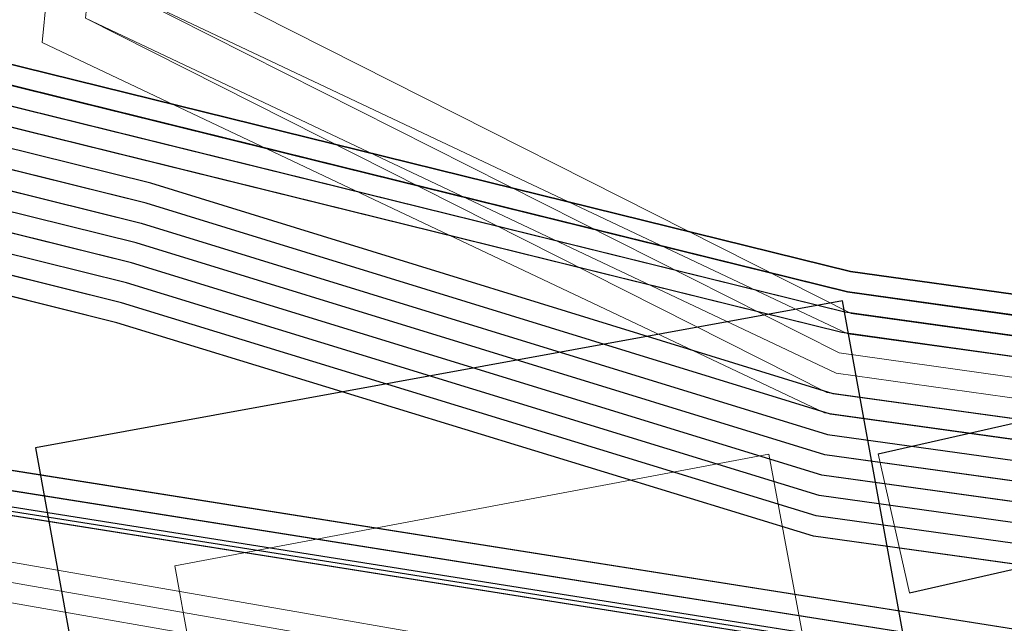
# Model space of a CAD drawing. Header units: metres. Extents: x -502 to 161, y -108 to 174.
# Tile 305 of 656: x -176.82 to -174.4, y -31.31 to -29.83. Entities that reach past the tile are written whole.
import ezdxf

# ---------------------------------------------------------------- set-up
doc = ezdxf.new("R2010")
doc.units = ezdxf.units.M
doc.header["$LTSCALE"] = 0.1
for name, color, linetype in [('BRI31-005.05-5p02-Koordinierung Lageplan 4. BA ZOB West 2022-06-15', 7, 'Continuous'), ('BRI31-005.06-5f07-Koordinierung Lageplan 4. BA ZOB Fernbusbahnh', 7, 'Continuous'), ('BRI32-005.02-5f05-Koordinierung Schemaplan 4 BA ZOB Teilbereich', 7, 'Continuous'), ('BRI32-005.03-5f06-Koordinierung Schemaplan 4 BA ZOB Teilbereich 2 Ost - Bahnhofsallee 2023-01-21', 7, 'Continuous')]:
    doc.layers.add(name, color=color, linetype=linetype)

msp = doc.modelspace()

# ---------------------------------------------------------------- linework, layer by layer
at = {"layer": 'BRI31-005.05-5p02-Koordinierung Lageplan 4. BA ZOB West 2022-06-15', "color": 250, "linetype": 'Continuous', "lineweight": 25, "true_color": 0x333333, "transparency": 33554687}
for p, q in [((-174.7127, -30.8913), (-141.808, -23.422)), ((-174.6352, -31.2326), (-141.7305, -23.7633))]:
    msp.add_line(p, q, dxfattribs=at)
at = {"layer": 'BRI31-005.05-5p02-Koordinierung Lageplan 4. BA ZOB West 2022-06-15', "color": 250, "linetype": 'Continuous', "lineweight": 13, "true_color": 0x333333, "transparency": 33554687}
for p, q in [((-174.9814, -30.8918), (-176.4411, -31.166)), ((-174.8361, -31.665), (-174.9814, -30.8918)), ((-176.4411, -31.166), (-176.3001, -31.94))]:
    msp.add_line(p, q, dxfattribs=at)
at = {"layer": 'BRI31-005.05-5p02-Koordinierung Lageplan 4. BA ZOB West 2022-06-15', "color": 7, "linetype": 'Continuous', "lineweight": 13, "transparency": 33554687}
msp.add_line((-174.6352, -31.2326), (-174.7127, -30.8913), dxfattribs=at)
at = {"layer": 'BRI31-005.05-5p02-Koordinierung Lageplan 4. BA ZOB West 2022-06-15', "color": 190, "linetype": 'Continuous', "lineweight": 35, "true_color": 0x7f00ff, "transparency": 33554687, "flags": 128}
for points in [[(-55.7007, -13.3634), (-59.4327, -13.9934), (-61.4087, -14.3464), (-62.2647, -14.4984), (-62.6667, -14.5974), (-62.8907, -14.7334), (-63.5967, -15.2334), (-64.4177, -15.8004), (-64.8657, -15.8864), (-69.7037, -16.7484), (-75.4637, -17.6884), (-81.7337, -18.6534), (-88.9077, -20.0034), (-93.6827, -20.7334), (-98.9647, -21.6334), (-104.5957, -22.9234), (-121.8907, -26.2934), (-126.8117, -27.2034), (-150.4477, -31.7134), (-157.1307, -33.0134), (-162.7687, -32.1234), (-174.7807, -30.4434), (-178.1477, -29.6134), (-179.1357, -29.4334)], [(-93.6747, -20.7824), (-98.9547, -21.6824), (-104.5847, -22.9724), (-121.8807, -26.3424), (-126.8027, -27.2524), (-150.4387, -31.7624), (-150.7407, -31.8214), (-157.1297, -33.0644), (-162.7757, -32.1724), (-174.7877, -30.4934), (-178.1567, -29.6624), (-179.1357, -29.4844)]]:
    msp.add_lwpolyline(points, dxfattribs=at)
at = {"layer": 'BRI31-005.05-5p02-Koordinierung Lageplan 4. BA ZOB West 2022-06-15', "color": 250, "linetype": 'Continuous', "lineweight": 25, "true_color": 0x333333, "transparency": 33554687, "flags": 128}
for points in [[(-179.1357, -29.7394), (-178.2047, -29.9074), (-176.5237, -30.3244), (-174.8367, -30.8434), (-162.8247, -32.5154), (-157.1227, -33.4214), (-150.6707, -32.1644), (-150.3757, -32.1054), (-126.7397, -27.5954), (-121.8107, -26.6854), (-104.5117, -23.3154), (-93.6067, -21.1744), (-88.8337, -20.4444), (-81.6527, -19.0944), (-75.3827, -18.1294), (-69.6317, -17.1894), (-64.2647, -16.2324), (-63.2977, -15.6984), (-62.6077, -15.0894), (-62.1947, -14.8414), (-59.6597, -14.3864), (-59.3767, -14.3364), (-55.6447, -13.7064)], [(-55.6367, -13.7554), (-59.3687, -14.3854), (-59.6507, -14.4354), (-62.1767, -14.8894), (-62.5777, -15.1304), (-63.2687, -15.7394), (-64.2477, -16.2804), (-69.6237, -17.2384), (-75.3737, -18.1784), (-81.6437, -19.1434), (-88.8257, -20.4934), (-93.5977, -21.2234), (-104.5017, -23.3644), (-121.8007, -26.7344), (-126.7307, -27.6444), (-150.3667, -32.1544), (-150.6607, -32.2134), (-157.1217, -33.4724), (-162.8317, -32.5644), (-174.8437, -30.8934), (-176.5357, -30.3734), (-178.2147, -29.9564), (-179.1357, -29.7904)], [(-55.6287, -13.8044), (-59.3607, -14.4344), (-59.6427, -14.4844), (-62.1587, -14.9374), (-62.5477, -15.1714), (-63.2397, -15.7804), (-64.2307, -16.3284), (-69.6157, -17.2874), (-75.3647, -18.2274), (-81.6347, -19.1924), (-88.8177, -20.5424), (-93.5887, -21.2724), (-104.4917, -23.4134), (-121.7907, -26.7834), (-126.7217, -27.6934), (-150.3577, -32.2034), (-150.6507, -32.2624), (-157.1207, -33.5234), (-162.8387, -32.6134), (-174.8507, -30.9434), (-176.5477, -30.4224), (-178.2247, -30.0054), (-179.1357, -29.8414)], [(-55.6207, -13.8534), (-59.3527, -14.4834), (-59.6277, -14.5324), (-62.1407, -14.9854), (-62.5177, -15.2124), (-63.2107, -15.8214), (-64.2137, -16.3764), (-69.6077, -17.3364), (-75.3557, -18.2764), (-81.6257, -19.2414), (-88.8097, -20.5914), (-93.5797, -21.3214), (-104.4817, -23.4624), (-121.7807, -26.8324), (-126.7127, -27.7424), (-150.3487, -32.2524), (-150.6407, -32.3114), (-157.1197, -33.5744), (-162.8457, -32.6624), (-174.8577, -30.9934), (-176.5597, -30.4714), (-178.2347, -30.0544), (-179.1357, -29.8924)], [(-55.6127, -13.9024), (-59.3447, -14.5324), (-59.6247, -14.5824), (-62.1227, -15.0334), (-62.4877, -15.2534), (-63.1817, -15.8624), (-64.1967, -16.4244), (-69.5997, -17.3854), (-75.3467, -18.3254), (-81.6167, -19.2904), (-88.8017, -20.6404), (-93.5707, -21.3704), (-104.4717, -23.5114), (-121.7707, -26.8814), (-126.7037, -27.7914), (-150.3397, -32.3014), (-150.6307, -32.3604), (-157.1187, -33.6254), (-162.8527, -32.7114), (-174.8647, -31.0434), (-176.5717, -30.5204), (-178.2447, -30.1034), (-179.1357, -29.9434)], [(-55.6047, -13.9514), (-59.3367, -14.5814), (-62.1047, -15.0814), (-62.4577, -15.2944), (-63.1527, -15.9034), (-64.1797, -16.4724), (-69.5917, -17.4344), (-75.3377, -18.3744), (-81.6077, -19.3394), (-88.7937, -20.6894), (-93.5617, -21.4194), (-104.4617, -23.5604), (-121.7607, -26.9304), (-126.6947, -27.8404), (-150.3307, -32.3504), (-150.6207, -32.4094), (-157.1177, -33.6764), (-162.8597, -32.7604), (-174.8717, -31.0934), (-176.5837, -30.5694), (-178.2547, -30.1524), (-179.1357, -29.9944)], [(-56.5667, -14.3244), (-56.9487, -14.6244), (-57.8377, -15.3484), (-58.3257, -15.4954), (-59.9937, -15.7044), (-61.6697, -15.9144), (-63.7887, -16.4534), (-69.5837, -17.4834), (-75.3287, -18.4234), (-81.5687, -19.5644), (-84.6457, -20.1594), (-93.6297, -21.6994), (-104.3877, -23.8594), (-121.7187, -27.1554), (-122.6217, -27.3224), (-126.1537, -27.9814), (-137.6357, -30.1594), (-150.2927, -32.5534), (-151.8867, -32.8594), (-157.0417, -33.8394), (-163.2567, -32.9244), (-174.3647, -31.3244), (-178.3997, -30.6854)], [(-56.5467, -14.3734), (-56.9177, -14.6634), (-57.8137, -15.3934), (-58.3107, -15.5434), (-58.9957, -15.6304), (-59.9877, -15.7544), (-61.6607, -15.9634), (-63.7777, -16.5024), (-69.5757, -17.5324), (-75.3197, -18.4724), (-81.5597, -19.6134), (-84.6367, -20.2084), (-93.6207, -21.7484), (-104.3777, -23.9084), (-121.7097, -27.2044), (-122.6127, -27.3714), (-126.1447, -28.0304), (-137.6267, -30.2084), (-150.2837, -32.6024), (-151.8777, -32.9084), (-157.0407, -33.8904), (-163.2637, -32.9734), (-174.3717, -31.3734), (-178.4067, -30.7344)], [(-62.5057, -14.9114), (-62.7017, -15.0274), (-63.4007, -15.5204), (-64.2987, -16.1364), (-69.6477, -17.0914), (-75.4007, -18.0314), (-81.6707, -18.9964), (-88.8497, -20.3464), (-93.6247, -21.0764), (-104.5317, -23.2174), (-121.8307, -26.5874), (-126.7577, -27.4974), (-150.3937, -32.0074), (-150.6907, -32.0664), (-157.1247, -33.3194), (-162.8107, -32.4174), (-174.8227, -30.7434), (-176.4997, -30.2264), (-178.1847, -29.8094), (-179.1357, -29.6374)], [(-62.4797, -14.9544), (-62.6747, -15.0694), (-63.3727, -15.5614), (-64.2817, -16.1844), (-69.6397, -17.1404), (-75.3917, -18.0804), (-81.6617, -19.0454), (-88.8417, -20.3954), (-93.6157, -21.1254), (-104.5217, -23.2664), (-121.8207, -26.6364), (-126.7487, -27.5464), (-150.3847, -32.0564), (-150.6807, -32.1154), (-157.1237, -33.3704), (-162.8177, -32.4664), (-174.8297, -30.7934), (-176.5117, -30.2754), (-178.1947, -29.8584), (-179.1357, -29.6884)], [(-93.6667, -20.8314), (-98.9447, -21.7314), (-104.5737, -23.0214), (-121.8707, -26.3914), (-126.7937, -27.3014), (-150.4297, -31.8114), (-150.7307, -31.8704), (-157.1287, -33.1154), (-162.7827, -32.2214), (-174.7947, -30.5434), (-178.1657, -29.7114), (-179.1357, -29.5354)], [(-93.6587, -20.8804), (-98.9347, -21.7804), (-104.5627, -23.0704), (-121.8607, -26.4404), (-126.7847, -27.3504), (-150.4207, -31.8604), (-150.7207, -31.9194), (-157.1277, -33.1664), (-162.7897, -32.2704), (-174.8017, -30.5934), (-178.1747, -29.7604), (-179.1357, -29.5864)], [(-176.5316, -32.262), (-174.5478, -31.9011), (-174.7998, -30.5156), (-176.7836, -30.8765), (-176.5316, -32.262)], [(-178.4137, -30.7834), (-174.3787, -31.4224), (-163.2707, -33.0224), (-157.0397, -33.9414), (-154.7687, -33.5094)]]:
    msp.add_lwpolyline(points, dxfattribs=at)
at = {"layer": 'BRI31-005.05-5p02-Koordinierung Lageplan 4. BA ZOB West 2022-06-15', "color": 7, "linetype": 'Continuous', "lineweight": 13, "transparency": 33554687, "flags": 128}
for points in [[(-61.4667, -16.5364), (-61.8967, -16.5874), (-64.8047, -17.0724), (-67.0677, -17.3534), (-81.2107, -19.8354), (-82.4137, -20.0454), (-83.9977, -20.3754), (-88.8717, -21.3944), (-93.5607, -22.0544), (-96.7847, -22.7254), (-98.7487, -23.1054), (-104.2927, -24.2564), (-104.8637, -24.3634), (-122.5617, -27.6464), (-126.0927, -28.3114), (-137.5747, -30.4814), (-151.2867, -33.0514), (-152.1117, -33.2054), (-156.9627, -34.1054), (-163.4867, -33.2114), (-174.4007, -31.5814), (-178.4277, -30.8814)], [(-61.4607, -16.5864), (-61.8897, -16.6374), (-64.7977, -17.1214), (-67.0607, -17.4024), (-81.2017, -19.8844), (-82.4047, -20.0944), (-83.9877, -20.4244), (-88.8627, -21.4434), (-93.5517, -22.1034), (-96.7747, -22.7744), (-98.7387, -23.1544), (-104.2827, -24.3054), (-104.8547, -24.4124), (-122.5527, -27.6954), (-126.0837, -28.3604), (-137.5657, -30.5304), (-151.2777, -33.1004), (-152.1027, -33.2544), (-156.9617, -34.1564), (-163.4937, -33.2604), (-174.4077, -31.6304), (-178.4347, -30.9304)], [(-178.4417, -30.9794), (-174.4147, -31.6794), (-163.5007, -33.3094), (-156.9607, -34.2074), (-152.0937, -33.3034), (-151.2687, -33.1494), (-137.5567, -30.5794), (-126.0747, -28.4094), (-122.5437, -27.7444), (-104.8457, -24.4614), (-104.2727, -24.3544), (-98.7287, -23.2034), (-96.7647, -22.8234), (-93.5427, -22.1524), (-88.8537, -21.4924), (-83.9777, -20.4734), (-82.3957, -20.1434), (-81.1927, -19.9334), (-67.0537, -17.4514), (-64.7907, -17.1704), (-61.8827, -16.6874), (-61.4547, -16.6364)]]:
    msp.add_lwpolyline(points, dxfattribs=at)
at = {"layer": 'BRI31-005.05-5p02-Koordinierung Lageplan 4. BA ZOB West 2022-06-15', "color": 251, "linetype": 'Continuous', "lineweight": 13, "true_color": 0x5b5b5b, "transparency": 33554687, "flags": 128}
for points in [[(-93.6507, -20.9294), (-98.8777, -21.8214), (-104.5517, -23.1194), (-121.8507, -26.4894), (-126.7757, -27.3994), (-150.4117, -31.9094), (-150.7107, -31.9684), (-157.1267, -33.2174), (-162.7967, -32.3194), (-174.8087, -30.6434), (-176.5547, -29.7624), (-176.4667, -28.8414), (-176.3907, -28.5144)], [(-93.6427, -20.9784), (-98.9147, -21.8784), (-104.5407, -23.1684), (-121.8407, -26.5384), (-126.7667, -27.4484), (-150.4027, -31.9584), (-150.7007, -32.0174), (-157.1257, -33.2684), (-162.8037, -32.3684), (-174.8157, -30.6934), (-176.6607, -29.8214), (-176.5657, -28.8254), (-176.4877, -28.4914)]]:
    msp.add_lwpolyline(points, dxfattribs=at)
at = {"layer": 'BRI31-005.05-5p02-Koordinierung Lageplan 4. BA ZOB West 2022-06-15', "color": 116, "linetype": 'Continuous', "lineweight": 13, "true_color": 0x007f3f, "transparency": 33554687, "flags": 128}
for points in [[(-126.7577, -27.4974), (-150.3927, -32.0074), (-150.6917, -32.0664), (-157.1247, -33.3194), (-162.8117, -32.4184), (-174.8387, -30.7404), (-176.6607, -29.8214), (-176.5657, -28.8254), (-176.4877, -28.4914), (-176.2937, -28.5374), (-176.3677, -28.8574), (-176.4487, -29.7034), (-174.7787, -30.5464), (-162.7817, -32.2204), (-157.1287, -33.1154), (-150.7297, -31.8704), (-150.4307, -31.8114), (-126.7937, -27.3014)], [(-126.7487, -27.5464), (-150.3837, -32.0564), (-150.6817, -32.1154), (-157.1237, -33.3704), (-162.8187, -32.4674), (-174.8447, -30.7904), (-176.7667, -29.8814), (-176.6647, -28.8094), (-176.5847, -28.4684), (-176.3907, -28.5144), (-176.4667, -28.8414), (-176.5547, -29.7614), (-174.7867, -30.5964), (-162.7887, -32.2694), (-157.1277, -33.1664), (-150.7197, -31.9194), (-150.4217, -31.8604), (-126.7847, -27.3504)]]:
    msp.add_lwpolyline(points, dxfattribs=at)
at = {"layer": 'BRI31-005.05-5p02-Koordinierung Lageplan 4. BA ZOB West 2022-06-15', "color": 114, "linetype": 'Continuous', "lineweight": 25, "true_color": 0x00994c, "transparency": 33554687, "flags": 128}
msp.add_lwpolyline([(-147.5077, -48.5404), (-149.9317, -47.5274), (-150.3717, -47.1584), (-151.4517, -44.7494), (-152.9727, -41.2184), (-153.1397, -40.7934), (-153.4967, -37.8694), (-154.1307, -34.4404), (-154.2627, -33.7494), (-154.4377, -33.5644), (-154.7687, -33.4994), (-154.8317, -33.5104), (-157.0407, -33.9304), (-163.2697, -33.0124), (-174.3777, -31.4124), (-178.4117, -30.7734)], dxfattribs=at)
at = {"layer": 'BRI31-005.05-5p02-Koordinierung Lageplan 4. BA ZOB West 2022-06-15', "color": 1, "linetype": 'Continuous', "lineweight": 25, "true_color": 0xff0000, "transparency": 33554687, "flags": 128}
msp.add_lwpolyline([(-178.4147, -30.7934), (-174.3807, -31.4324), (-163.2727, -33.0324), (-157.0397, -33.9514), (-154.8247, -33.5304), (-154.7707, -33.5194), (-154.4477, -33.5824), (-154.2807, -33.7594), (-154.1507, -34.4444), (-153.5167, -37.8734), (-153.1597, -40.7974), (-152.9907, -41.2264), (-151.4697, -44.7574), (-150.3877, -47.1704), (-149.9417, -47.5454), (-147.5157, -48.5584), (-147.0537, -48.7424), (-146.8017, -48.9034), (-146.4007, -48.9914), (-146.0877, -48.9824), (-145.5437, -48.6024), (-144.8637, -48.2134), (-142.8837, -47.8324)], dxfattribs=at)
at = {"layer": 'BRI31-005.06-5f07-Koordinierung Lageplan 4. BA ZOB Fernbusbahnh', "color": 190, "linetype": 'Continuous', "lineweight": 30, "true_color": 0x7f00ff, "transparency": 33554687, "flags": 128}
for points in [[(-55.7007, -13.3634), (-59.4327, -13.9934), (-61.4087, -14.3464), (-62.2647, -14.4984), (-62.6667, -14.5974), (-62.8907, -14.7334), (-63.5967, -15.2334), (-64.4177, -15.8004), (-64.8657, -15.8864), (-69.7037, -16.7484), (-75.4637, -17.6884), (-81.7337, -18.6534), (-88.9077, -20.0034), (-93.6827, -20.7334), (-98.9647, -21.6334), (-104.5957, -22.9234), (-121.8907, -26.2934), (-126.8117, -27.2034), (-150.4477, -31.7134), (-157.1307, -33.0134), (-162.7687, -32.1234), (-174.7807, -30.4434), (-178.1477, -29.6134), (-179.1357, -29.4334)], [(-93.6747, -20.7824), (-98.9547, -21.6824), (-104.5847, -22.9724), (-121.8807, -26.3424), (-126.8027, -27.2524), (-150.4387, -31.7624), (-150.7407, -31.8214), (-157.1297, -33.0644), (-162.7757, -32.1724), (-174.7877, -30.4934), (-178.1567, -29.6624), (-179.1357, -29.4844)]]:
    msp.add_lwpolyline(points, dxfattribs=at)
at = {"layer": 'BRI31-005.06-5f07-Koordinierung Lageplan 4. BA ZOB Fernbusbahnh', "color": 250, "linetype": 'Continuous', "lineweight": 20, "true_color": 0x333333, "transparency": 33554687, "flags": 128}
for points in [[(-179.1357, -29.7394), (-178.2047, -29.9074), (-176.5237, -30.3244), (-174.8367, -30.8434), (-162.8247, -32.5154), (-157.1227, -33.4214), (-150.6707, -32.1644), (-150.3757, -32.1054), (-126.7397, -27.5954), (-121.8107, -26.6854), (-104.5117, -23.3154), (-93.6067, -21.1744), (-88.8337, -20.4444), (-81.6527, -19.0944), (-75.3827, -18.1294), (-69.6317, -17.1894), (-64.2647, -16.2324), (-63.2977, -15.6984), (-62.6077, -15.0894), (-62.1947, -14.8414), (-59.6597, -14.3864), (-59.3767, -14.3364), (-55.6447, -13.7064)], [(-55.6367, -13.7554), (-59.3687, -14.3854), (-59.6507, -14.4354), (-62.1767, -14.8894), (-62.5777, -15.1304), (-63.2687, -15.7394), (-64.2477, -16.2804), (-69.6237, -17.2384), (-75.3737, -18.1784), (-81.6437, -19.1434), (-88.8257, -20.4934), (-93.5977, -21.2234), (-104.5017, -23.3644), (-121.8007, -26.7344), (-126.7307, -27.6444), (-150.3667, -32.1544), (-150.6607, -32.2134), (-157.1217, -33.4724), (-162.8317, -32.5644), (-174.8437, -30.8934), (-176.5357, -30.3734), (-178.2147, -29.9564), (-179.1357, -29.7904)], [(-55.6287, -13.8044), (-59.3607, -14.4344), (-59.6427, -14.4844), (-62.1587, -14.9374), (-62.5477, -15.1714), (-63.2397, -15.7804), (-64.2307, -16.3284), (-69.6157, -17.2874), (-75.3647, -18.2274), (-81.6347, -19.1924), (-88.8177, -20.5424), (-93.5887, -21.2724), (-104.4917, -23.4134), (-121.7907, -26.7834), (-126.7217, -27.6934), (-150.3577, -32.2034), (-150.6507, -32.2624), (-157.1207, -33.5234), (-162.8387, -32.6134), (-174.8507, -30.9434), (-176.5477, -30.4224), (-178.2247, -30.0054), (-179.1357, -29.8414)], [(-55.6207, -13.8534), (-59.3527, -14.4834), (-59.6277, -14.5324), (-62.1407, -14.9854), (-62.5177, -15.2124), (-63.2107, -15.8214), (-64.2137, -16.3764), (-69.6077, -17.3364), (-75.3557, -18.2764), (-81.6257, -19.2414), (-88.8097, -20.5914), (-93.5797, -21.3214), (-104.4817, -23.4624), (-121.7807, -26.8324), (-126.7127, -27.7424), (-150.3487, -32.2524), (-150.6407, -32.3114), (-157.1197, -33.5744), (-162.8457, -32.6624), (-174.8577, -30.9934), (-176.5597, -30.4714), (-178.2347, -30.0544), (-179.1357, -29.8924)], [(-55.6127, -13.9024), (-59.3447, -14.5324), (-59.6247, -14.5824), (-62.1227, -15.0334), (-62.4877, -15.2534), (-63.1817, -15.8624), (-64.1967, -16.4244), (-69.5997, -17.3854), (-75.3467, -18.3254), (-81.6167, -19.2904), (-88.8017, -20.6404), (-93.5707, -21.3704), (-104.4717, -23.5114), (-121.7707, -26.8814), (-126.7037, -27.7914), (-150.3397, -32.3014), (-150.6307, -32.3604), (-157.1187, -33.6254), (-162.8527, -32.7114), (-174.8647, -31.0434), (-176.5717, -30.5204), (-178.2447, -30.1034), (-179.1357, -29.9434)], [(-55.6047, -13.9514), (-59.3367, -14.5814), (-62.1047, -15.0814), (-62.4577, -15.2944), (-63.1527, -15.9034), (-64.1797, -16.4724), (-69.5917, -17.4344), (-75.3377, -18.3744), (-81.6077, -19.3394), (-88.7937, -20.6894), (-93.5617, -21.4194), (-104.4617, -23.5604), (-121.7607, -26.9304), (-126.6947, -27.8404), (-150.3307, -32.3504), (-150.6207, -32.4094), (-157.1177, -33.6764), (-162.8597, -32.7604), (-174.8717, -31.0934), (-176.5837, -30.5694), (-178.2547, -30.1524), (-179.1357, -29.9944)], [(-56.5667, -14.3244), (-56.9487, -14.6244), (-57.8377, -15.3484), (-58.3257, -15.4954), (-59.9937, -15.7044), (-61.6697, -15.9144), (-63.7887, -16.4534), (-69.5837, -17.4834), (-75.3287, -18.4234), (-81.5687, -19.5644), (-84.6457, -20.1594), (-93.6297, -21.6994), (-104.3877, -23.8594), (-121.7187, -27.1554), (-122.6217, -27.3224), (-126.1537, -27.9814), (-137.6357, -30.1594), (-150.2927, -32.5534), (-151.8867, -32.8594), (-157.0417, -33.8394), (-163.2567, -32.9244), (-174.3647, -31.3244), (-178.3997, -30.6854)], [(-56.5467, -14.3734), (-56.9177, -14.6634), (-57.8137, -15.3934), (-58.3107, -15.5434), (-58.9957, -15.6304), (-59.9877, -15.7544), (-61.6607, -15.9634), (-63.7777, -16.5024), (-69.5757, -17.5324), (-75.3197, -18.4724), (-81.5597, -19.6134), (-84.6367, -20.2084), (-93.6207, -21.7484), (-104.3777, -23.9084), (-121.7097, -27.2044), (-122.6127, -27.3714), (-126.1447, -28.0304), (-137.6267, -30.2084), (-150.2837, -32.6024), (-151.8777, -32.9084), (-157.0407, -33.8904), (-163.2637, -32.9734), (-174.3717, -31.3734), (-178.4067, -30.7344)], [(-62.5057, -14.9114), (-62.7017, -15.0274), (-63.4007, -15.5204), (-64.2987, -16.1364), (-69.6477, -17.0914), (-75.4007, -18.0314), (-81.6707, -18.9964), (-88.8497, -20.3464), (-93.6247, -21.0764), (-104.5317, -23.2174), (-121.8307, -26.5874), (-126.7577, -27.4974), (-150.3937, -32.0074), (-150.6907, -32.0664), (-157.1247, -33.3194), (-162.8107, -32.4174), (-174.8227, -30.7434), (-176.4997, -30.2264), (-178.1847, -29.8094), (-179.1357, -29.6374)], [(-62.4797, -14.9544), (-62.6747, -15.0694), (-63.3727, -15.5614), (-64.2817, -16.1844), (-69.6397, -17.1404), (-75.3917, -18.0804), (-81.6617, -19.0454), (-88.8417, -20.3954), (-93.6157, -21.1254), (-104.5217, -23.2664), (-121.8207, -26.6364), (-126.7487, -27.5464), (-150.3847, -32.0564), (-150.6807, -32.1154), (-157.1237, -33.3704), (-162.8177, -32.4664), (-174.8297, -30.7934), (-176.5117, -30.2754), (-178.1947, -29.8584), (-179.1357, -29.6884)], [(-93.6667, -20.8314), (-98.9447, -21.7314), (-104.5737, -23.0214), (-121.8707, -26.3914), (-126.7937, -27.3014), (-150.4297, -31.8114), (-150.7307, -31.8704), (-157.1287, -33.1154), (-162.7827, -32.2214), (-174.7947, -30.5434), (-178.1657, -29.7114), (-179.1357, -29.5354)], [(-93.6587, -20.8804), (-98.9347, -21.7804), (-104.5627, -23.0704), (-121.8607, -26.4404), (-126.7847, -27.3504), (-150.4207, -31.8604), (-150.7207, -31.9194), (-157.1277, -33.1664), (-162.7897, -32.2704), (-174.8017, -30.5934), (-178.1747, -29.7604), (-179.1357, -29.5864)], [(-178.4137, -30.7834), (-174.3787, -31.4224), (-163.2707, -33.0224), (-157.0397, -33.9414), (-154.7687, -33.5094)]]:
    msp.add_lwpolyline(points, dxfattribs=at)
at = {"layer": 'BRI31-005.06-5f07-Koordinierung Lageplan 4. BA ZOB Fernbusbahnh', "color": 7, "linetype": 'Continuous', "lineweight": 9, "transparency": 33554687, "flags": 128}
for points in [[(-61.4667, -16.5364), (-61.8967, -16.5874), (-64.8047, -17.0724), (-67.0677, -17.3534), (-81.2107, -19.8354), (-82.4137, -20.0454), (-83.9977, -20.3754), (-88.8717, -21.3944), (-93.5607, -22.0544), (-96.7847, -22.7254), (-98.7487, -23.1054), (-104.2927, -24.2564), (-104.8637, -24.3634), (-122.5617, -27.6464), (-126.0927, -28.3114), (-137.5747, -30.4814), (-151.2867, -33.0514), (-152.1117, -33.2054), (-156.9627, -34.1054), (-163.4867, -33.2114), (-174.4007, -31.5814), (-178.4277, -30.8814)], [(-61.4607, -16.5864), (-61.8897, -16.6374), (-64.7977, -17.1214), (-67.0607, -17.4024), (-81.2017, -19.8844), (-82.4047, -20.0944), (-83.9877, -20.4244), (-88.8627, -21.4434), (-93.5517, -22.1034), (-96.7747, -22.7744), (-98.7387, -23.1544), (-104.2827, -24.3054), (-104.8547, -24.4124), (-122.5527, -27.6954), (-126.0837, -28.3604), (-137.5657, -30.5304), (-151.2777, -33.1004), (-152.1027, -33.2544), (-156.9617, -34.1564), (-163.4937, -33.2604), (-174.4077, -31.6304), (-178.4347, -30.9304)], [(-178.4417, -30.9794), (-174.4147, -31.6794), (-163.5007, -33.3094), (-156.9607, -34.2074), (-152.0937, -33.3034), (-151.2687, -33.1494), (-137.5567, -30.5794), (-126.0747, -28.4094), (-122.5437, -27.7444), (-104.8457, -24.4614), (-104.2727, -24.3544), (-98.7287, -23.2034), (-96.7647, -22.8234), (-93.5427, -22.1524), (-88.8537, -21.4924), (-83.9777, -20.4734), (-82.3957, -20.1434), (-81.1927, -19.9334), (-67.0537, -17.4514), (-64.7907, -17.1704), (-61.8827, -16.6874), (-61.4547, -16.6364)]]:
    msp.add_lwpolyline(points, dxfattribs=at)
at = {"layer": 'BRI31-005.06-5f07-Koordinierung Lageplan 4. BA ZOB Fernbusbahnh', "color": 114, "linetype": 'Continuous', "lineweight": 20, "true_color": 0x00994c, "transparency": 33554687, "flags": 128}
msp.add_lwpolyline([(-147.5077, -48.5404), (-149.9317, -47.5274), (-150.3717, -47.1584), (-151.4517, -44.7494), (-152.9727, -41.2184), (-153.1397, -40.7934), (-153.4967, -37.8694), (-154.1307, -34.4404), (-154.2627, -33.7494), (-154.4377, -33.5644), (-154.7687, -33.4994), (-154.8317, -33.5104), (-157.0407, -33.9304), (-163.2697, -33.0124), (-174.3777, -31.4124), (-178.4117, -30.7734)], dxfattribs=at)
at = {"layer": 'BRI31-005.06-5f07-Koordinierung Lageplan 4. BA ZOB Fernbusbahnh', "color": 1, "linetype": 'Continuous', "lineweight": 20, "true_color": 0xff0000, "transparency": 33554687, "flags": 128}
msp.add_lwpolyline([(-178.4147, -30.7934), (-174.3807, -31.4324), (-163.2727, -33.0324), (-157.0397, -33.9514), (-154.8247, -33.5304), (-154.7707, -33.5194), (-154.4477, -33.5824), (-154.2807, -33.7594), (-154.1507, -34.4444), (-153.5167, -37.8734), (-153.1597, -40.7974), (-152.9907, -41.2264), (-151.4697, -44.7574), (-150.3877, -47.1704), (-149.9417, -47.5454), (-147.5157, -48.5584), (-147.0537, -48.7424), (-146.8017, -48.9034), (-146.4007, -48.9914), (-146.0877, -48.9824), (-145.5437, -48.6024), (-144.8637, -48.2134), (-142.8837, -47.8324)], dxfattribs=at)
at = {"layer": 'BRI32-005.02-5f05-Koordinierung Schemaplan 4 BA ZOB Teilbereich', "color": 190, "linetype": 'Continuous', "lineweight": 35, "true_color": 0x7f00ff, "transparency": 33554687, "flags": 128}
for points in [[(-55.7007, -13.3634), (-59.4327, -13.9934), (-61.4087, -14.3464), (-62.2647, -14.4984), (-62.6667, -14.5974), (-62.8907, -14.7334), (-63.5967, -15.2334), (-64.4177, -15.8004), (-64.8657, -15.8864), (-69.7037, -16.7484), (-75.4637, -17.6884), (-81.7337, -18.6534), (-88.9077, -20.0034), (-93.6827, -20.7334), (-98.9647, -21.6334), (-104.5957, -22.9234), (-121.8907, -26.2934), (-126.8117, -27.2034), (-150.4477, -31.7134), (-157.1307, -33.0134), (-162.7687, -32.1234), (-174.7807, -30.4434), (-178.1477, -29.6134), (-179.1357, -29.4334)], [(-93.6747, -20.7824), (-98.9547, -21.6824), (-104.5847, -22.9724), (-121.8807, -26.3424), (-126.8027, -27.2524), (-150.4387, -31.7624), (-150.7407, -31.8214), (-157.1297, -33.0644), (-162.7757, -32.1724), (-174.7877, -30.4934), (-178.1567, -29.6624), (-179.1357, -29.4844)]]:
    msp.add_lwpolyline(points, dxfattribs=at)
at = {"layer": 'BRI32-005.02-5f05-Koordinierung Schemaplan 4 BA ZOB Teilbereich', "color": 250, "linetype": 'Continuous', "lineweight": 25, "true_color": 0x333333, "transparency": 33554687, "flags": 128}
for points in [[(-179.1357, -29.7394), (-178.2047, -29.9074), (-176.5237, -30.3244), (-174.8367, -30.8434), (-162.8247, -32.5154), (-157.1227, -33.4214), (-150.6707, -32.1644), (-150.3757, -32.1054), (-126.7397, -27.5954), (-121.8107, -26.6854), (-104.5117, -23.3154), (-93.6067, -21.1744), (-88.8337, -20.4444), (-81.6527, -19.0944), (-75.3827, -18.1294), (-69.6317, -17.1894), (-64.2647, -16.2324), (-63.2977, -15.6984), (-62.6077, -15.0894), (-62.1947, -14.8414), (-59.6597, -14.3864), (-59.3767, -14.3364), (-55.6447, -13.7064)], [(-55.6367, -13.7554), (-59.3687, -14.3854), (-59.6507, -14.4354), (-62.1767, -14.8894), (-62.5777, -15.1304), (-63.2687, -15.7394), (-64.2477, -16.2804), (-69.6237, -17.2384), (-75.3737, -18.1784), (-81.6437, -19.1434), (-88.8257, -20.4934), (-93.5977, -21.2234), (-104.5017, -23.3644), (-121.8007, -26.7344), (-126.7307, -27.6444), (-150.3667, -32.1544), (-150.6607, -32.2134), (-157.1217, -33.4724), (-162.8317, -32.5644), (-174.8437, -30.8934), (-176.5357, -30.3734), (-178.2147, -29.9564), (-179.1357, -29.7904)], [(-55.6287, -13.8044), (-59.3607, -14.4344), (-59.6427, -14.4844), (-62.1587, -14.9374), (-62.5477, -15.1714), (-63.2397, -15.7804), (-64.2307, -16.3284), (-69.6157, -17.2874), (-75.3647, -18.2274), (-81.6347, -19.1924), (-88.8177, -20.5424), (-93.5887, -21.2724), (-104.4917, -23.4134), (-121.7907, -26.7834), (-126.7217, -27.6934), (-150.3577, -32.2034), (-150.6507, -32.2624), (-157.1207, -33.5234), (-162.8387, -32.6134), (-174.8507, -30.9434), (-176.5477, -30.4224), (-178.2247, -30.0054), (-179.1357, -29.8414)], [(-55.6207, -13.8534), (-59.3527, -14.4834), (-59.6277, -14.5324), (-62.1407, -14.9854), (-62.5177, -15.2124), (-63.2107, -15.8214), (-64.2137, -16.3764), (-69.6077, -17.3364), (-75.3557, -18.2764), (-81.6257, -19.2414), (-88.8097, -20.5914), (-93.5797, -21.3214), (-104.4817, -23.4624), (-121.7807, -26.8324), (-126.7127, -27.7424), (-150.3487, -32.2524), (-150.6407, -32.3114), (-157.1197, -33.5744), (-162.8457, -32.6624), (-174.8577, -30.9934), (-176.5597, -30.4714), (-178.2347, -30.0544), (-179.1357, -29.8924)], [(-55.6127, -13.9024), (-59.3447, -14.5324), (-59.6247, -14.5824), (-62.1227, -15.0334), (-62.4877, -15.2534), (-63.1817, -15.8624), (-64.1967, -16.4244), (-69.5997, -17.3854), (-75.3467, -18.3254), (-81.6167, -19.2904), (-88.8017, -20.6404), (-93.5707, -21.3704), (-104.4717, -23.5114), (-121.7707, -26.8814), (-126.7037, -27.7914), (-150.3397, -32.3014), (-150.6307, -32.3604), (-157.1187, -33.6254), (-162.8527, -32.7114), (-174.8647, -31.0434), (-176.5717, -30.5204), (-178.2447, -30.1034), (-179.1357, -29.9434)], [(-55.6047, -13.9514), (-59.3367, -14.5814), (-62.1047, -15.0814), (-62.4577, -15.2944), (-63.1527, -15.9034), (-64.1797, -16.4724), (-69.5917, -17.4344), (-75.3377, -18.3744), (-81.6077, -19.3394), (-88.7937, -20.6894), (-93.5617, -21.4194), (-104.4617, -23.5604), (-121.7607, -26.9304), (-126.6947, -27.8404), (-150.3307, -32.3504), (-150.6207, -32.4094), (-157.1177, -33.6764), (-162.8597, -32.7604), (-174.8717, -31.0934), (-176.5837, -30.5694), (-178.2547, -30.1524), (-179.1357, -29.9944)], [(-56.5667, -14.3244), (-56.9487, -14.6244), (-57.8377, -15.3484), (-58.3257, -15.4954), (-59.9937, -15.7044), (-61.6697, -15.9144), (-63.7887, -16.4534), (-69.5837, -17.4834), (-75.3287, -18.4234), (-81.5687, -19.5644), (-84.6457, -20.1594), (-93.6297, -21.6994), (-104.3877, -23.8594), (-121.7187, -27.1554), (-122.6217, -27.3224), (-126.1537, -27.9814), (-137.6357, -30.1594), (-150.2927, -32.5534), (-151.8867, -32.8594), (-157.0417, -33.8394), (-163.2567, -32.9244), (-174.3647, -31.3244), (-178.3997, -30.6854)], [(-56.5467, -14.3734), (-56.9177, -14.6634), (-57.8137, -15.3934), (-58.3107, -15.5434), (-58.9957, -15.6304), (-59.9877, -15.7544), (-61.6607, -15.9634), (-63.7777, -16.5024), (-69.5757, -17.5324), (-75.3197, -18.4724), (-81.5597, -19.6134), (-84.6367, -20.2084), (-93.6207, -21.7484), (-104.3777, -23.9084), (-121.7097, -27.2044), (-122.6127, -27.3714), (-126.1447, -28.0304), (-137.6267, -30.2084), (-150.2837, -32.6024), (-151.8777, -32.9084), (-157.0407, -33.8904), (-163.2637, -32.9734), (-174.3717, -31.3734), (-178.4067, -30.7344)], [(-93.6667, -20.8314), (-98.9447, -21.7314), (-104.5737, -23.0214), (-121.8707, -26.3914), (-126.7937, -27.3014), (-150.4297, -31.8114), (-150.7307, -31.8704), (-157.1287, -33.1154), (-162.7827, -32.2214), (-174.7947, -30.5434), (-178.1657, -29.7114), (-179.1357, -29.5354)], [(-93.6587, -20.8804), (-98.9347, -21.7804), (-104.5627, -23.0704), (-121.8607, -26.4404), (-126.7847, -27.3504), (-150.4207, -31.8604), (-150.7207, -31.9194), (-157.1277, -33.1664), (-162.7897, -32.2704), (-174.8017, -30.5934), (-178.1747, -29.7604), (-179.1357, -29.5864)]]:
    msp.add_lwpolyline(points, dxfattribs=at)
at = {"layer": 'BRI32-005.02-5f05-Koordinierung Schemaplan 4 BA ZOB Teilbereich', "color": 251, "linetype": 'Continuous', "lineweight": 13, "true_color": 0x5b5b5b, "transparency": 33554687, "flags": 128}
for points in [[(-93.6507, -20.9294), (-98.8777, -21.8214), (-104.5517, -23.1194), (-121.8507, -26.4894), (-126.7757, -27.3994), (-150.4117, -31.9094), (-150.7107, -31.9684), (-157.1267, -33.2174), (-162.7967, -32.3194), (-174.8087, -30.6434), (-176.5547, -29.7624), (-176.4667, -28.8414), (-176.3907, -28.5144)], [(-93.6427, -20.9784), (-98.9147, -21.8784), (-104.5407, -23.1684), (-121.8407, -26.5384), (-126.7667, -27.4484), (-150.4027, -31.9584), (-150.7007, -32.0174), (-157.1257, -33.2684), (-162.8037, -32.3684), (-174.8157, -30.6934), (-176.6607, -29.8214), (-176.5657, -28.8254), (-176.4877, -28.4914)]]:
    msp.add_lwpolyline(points, dxfattribs=at)
at = {"layer": 'BRI32-005.02-5f05-Koordinierung Schemaplan 4 BA ZOB Teilbereich', "color": 116, "linetype": 'Continuous', "lineweight": 13, "true_color": 0x007f3f, "transparency": 33554687, "flags": 128}
for points in [[(-126.7577, -27.4974), (-150.3927, -32.0074), (-150.6917, -32.0664), (-157.1247, -33.3194), (-162.8117, -32.4184), (-174.8387, -30.7404), (-176.6607, -29.8214), (-176.5657, -28.8254), (-176.4877, -28.4914), (-176.2937, -28.5374), (-176.3677, -28.8574), (-176.4487, -29.7034), (-174.7787, -30.5464), (-162.7817, -32.2204), (-157.1287, -33.1154), (-150.7297, -31.8704), (-150.4307, -31.8114), (-126.7937, -27.3014)], [(-126.7487, -27.5464), (-150.3837, -32.0564), (-150.6817, -32.1154), (-157.1237, -33.3704), (-162.8187, -32.4674), (-174.8447, -30.7904), (-176.7667, -29.8814), (-176.6647, -28.8094), (-176.5847, -28.4684), (-176.3907, -28.5144), (-176.4667, -28.8414), (-176.5547, -29.7614), (-174.7867, -30.5964), (-162.7887, -32.2694), (-157.1277, -33.1664), (-150.7197, -31.9194), (-150.4217, -31.8604), (-126.7847, -27.3504)]]:
    msp.add_lwpolyline(points, dxfattribs=at)
at = {"layer": 'BRI32-005.03-5f06-Koordinierung Schemaplan 4 BA ZOB Teilbereich 2 Ost - Bahnhofsallee 2023-01-21', "color": 190, "linetype": 'Continuous', "lineweight": 30, "true_color": 0x7f00ff, "transparency": 33554687, "flags": 128}
for points in [[(-55.7007, -13.3634), (-59.4327, -13.9934), (-61.4087, -14.3464), (-62.2647, -14.4984), (-62.6667, -14.5974), (-62.8907, -14.7334), (-63.5967, -15.2334), (-64.4177, -15.8004), (-64.8657, -15.8864), (-69.7037, -16.7484), (-75.4637, -17.6884), (-81.7337, -18.6534), (-88.9077, -20.0034), (-93.6827, -20.7334), (-98.9647, -21.6334), (-104.5957, -22.9234), (-121.8907, -26.2934), (-126.8117, -27.2034), (-150.4477, -31.7134), (-157.1307, -33.0134), (-162.7687, -32.1234), (-174.7807, -30.4434), (-178.1477, -29.6134), (-179.1357, -29.4334)], [(-93.6747, -20.7824), (-98.9547, -21.6824), (-104.5847, -22.9724), (-121.8807, -26.3424), (-126.8027, -27.2524), (-150.4387, -31.7624), (-150.7407, -31.8214), (-157.1297, -33.0644), (-162.7757, -32.1724), (-174.7877, -30.4934), (-178.1567, -29.6624), (-179.1357, -29.4844)]]:
    msp.add_lwpolyline(points, dxfattribs=at)
at = {"layer": 'BRI32-005.03-5f06-Koordinierung Schemaplan 4 BA ZOB Teilbereich 2 Ost - Bahnhofsallee 2023-01-21', "color": 250, "linetype": 'Continuous', "lineweight": 20, "true_color": 0x333333, "transparency": 33554687, "flags": 128}
for points in [[(-179.1357, -29.7394), (-178.2047, -29.9074), (-176.5237, -30.3244), (-174.8367, -30.8434), (-162.8247, -32.5154), (-157.1227, -33.4214), (-150.6707, -32.1644), (-150.3757, -32.1054), (-126.7397, -27.5954), (-121.8107, -26.6854), (-104.5117, -23.3154), (-93.6067, -21.1744), (-88.8337, -20.4444), (-81.6527, -19.0944), (-75.3827, -18.1294), (-69.6317, -17.1894), (-64.2647, -16.2324), (-63.2977, -15.6984), (-62.6077, -15.0894), (-62.1947, -14.8414), (-59.6597, -14.3864), (-59.3767, -14.3364), (-55.6447, -13.7064)], [(-55.6367, -13.7554), (-59.3687, -14.3854), (-59.6507, -14.4354), (-62.1767, -14.8894), (-62.5777, -15.1304), (-63.2687, -15.7394), (-64.2477, -16.2804), (-69.6237, -17.2384), (-75.3737, -18.1784), (-81.6437, -19.1434), (-88.8257, -20.4934), (-93.5977, -21.2234), (-104.5017, -23.3644), (-121.8007, -26.7344), (-126.7307, -27.6444), (-150.3667, -32.1544), (-150.6607, -32.2134), (-157.1217, -33.4724), (-162.8317, -32.5644), (-174.8437, -30.8934), (-176.5357, -30.3734), (-178.2147, -29.9564), (-179.1357, -29.7904)], [(-55.6287, -13.8044), (-59.3607, -14.4344), (-59.6427, -14.4844), (-62.1587, -14.9374), (-62.5477, -15.1714), (-63.2397, -15.7804), (-64.2307, -16.3284), (-69.6157, -17.2874), (-75.3647, -18.2274), (-81.6347, -19.1924), (-88.8177, -20.5424), (-93.5887, -21.2724), (-104.4917, -23.4134), (-121.7907, -26.7834), (-126.7217, -27.6934), (-150.3577, -32.2034), (-150.6507, -32.2624), (-157.1207, -33.5234), (-162.8387, -32.6134), (-174.8507, -30.9434), (-176.5477, -30.4224), (-178.2247, -30.0054), (-179.1357, -29.8414)], [(-55.6207, -13.8534), (-59.3527, -14.4834), (-59.6277, -14.5324), (-62.1407, -14.9854), (-62.5177, -15.2124), (-63.2107, -15.8214), (-64.2137, -16.3764), (-69.6077, -17.3364), (-75.3557, -18.2764), (-81.6257, -19.2414), (-88.8097, -20.5914), (-93.5797, -21.3214), (-104.4817, -23.4624), (-121.7807, -26.8324), (-126.7127, -27.7424), (-150.3487, -32.2524), (-150.6407, -32.3114), (-157.1197, -33.5744), (-162.8457, -32.6624), (-174.8577, -30.9934), (-176.5597, -30.4714), (-178.2347, -30.0544), (-179.1357, -29.8924)], [(-55.6127, -13.9024), (-59.3447, -14.5324), (-59.6247, -14.5824), (-62.1227, -15.0334), (-62.4877, -15.2534), (-63.1817, -15.8624), (-64.1967, -16.4244), (-69.5997, -17.3854), (-75.3467, -18.3254), (-81.6167, -19.2904), (-88.8017, -20.6404), (-93.5707, -21.3704), (-104.4717, -23.5114), (-121.7707, -26.8814), (-126.7037, -27.7914), (-150.3397, -32.3014), (-150.6307, -32.3604), (-157.1187, -33.6254), (-162.8527, -32.7114), (-174.8647, -31.0434), (-176.5717, -30.5204), (-178.2447, -30.1034), (-179.1357, -29.9434)], [(-55.6047, -13.9514), (-59.3367, -14.5814), (-62.1047, -15.0814), (-62.4577, -15.2944), (-63.1527, -15.9034), (-64.1797, -16.4724), (-69.5917, -17.4344), (-75.3377, -18.3744), (-81.6077, -19.3394), (-88.7937, -20.6894), (-93.5617, -21.4194), (-104.4617, -23.5604), (-121.7607, -26.9304), (-126.6947, -27.8404), (-150.3307, -32.3504), (-150.6207, -32.4094), (-157.1177, -33.6764), (-162.8597, -32.7604), (-174.8717, -31.0934), (-176.5837, -30.5694), (-178.2547, -30.1524), (-179.1357, -29.9944)], [(-56.5667, -14.3244), (-56.9487, -14.6244), (-57.8377, -15.3484), (-58.3257, -15.4954), (-59.9937, -15.7044), (-61.6697, -15.9144), (-63.7887, -16.4534), (-69.5837, -17.4834), (-75.3287, -18.4234), (-81.5687, -19.5644), (-84.6457, -20.1594), (-93.6297, -21.6994), (-104.3877, -23.8594), (-121.7187, -27.1554), (-122.6217, -27.3224), (-126.1537, -27.9814), (-137.6357, -30.1594), (-150.2927, -32.5534), (-151.8867, -32.8594), (-157.0417, -33.8394), (-163.2567, -32.9244), (-174.3647, -31.3244), (-178.3997, -30.6854)], [(-56.5467, -14.3734), (-56.9177, -14.6634), (-57.8137, -15.3934), (-58.3107, -15.5434), (-58.9957, -15.6304), (-59.9877, -15.7544), (-61.6607, -15.9634), (-63.7777, -16.5024), (-69.5757, -17.5324), (-75.3197, -18.4724), (-81.5597, -19.6134), (-84.6367, -20.2084), (-93.6207, -21.7484), (-104.3777, -23.9084), (-121.7097, -27.2044), (-122.6127, -27.3714), (-126.1447, -28.0304), (-137.6267, -30.2084), (-150.2837, -32.6024), (-151.8777, -32.9084), (-157.0407, -33.8904), (-163.2637, -32.9734), (-174.3717, -31.3734), (-178.4067, -30.7344)], [(-62.5057, -14.9114), (-62.7017, -15.0274), (-63.4007, -15.5204), (-64.2987, -16.1364), (-69.6477, -17.0914), (-75.4007, -18.0314), (-81.6707, -18.9964), (-88.8497, -20.3464), (-93.6247, -21.0764), (-104.5317, -23.2174), (-121.8307, -26.5874), (-126.7577, -27.4974), (-150.3937, -32.0074), (-150.6907, -32.0664), (-157.1247, -33.3194), (-162.8107, -32.4174), (-174.8227, -30.7434), (-176.4997, -30.2264), (-178.1847, -29.8094), (-179.1357, -29.6374)], [(-62.4797, -14.9544), (-62.6747, -15.0694), (-63.3727, -15.5614), (-64.2817, -16.1844), (-69.6397, -17.1404), (-75.3917, -18.0804), (-81.6617, -19.0454), (-88.8417, -20.3954), (-93.6157, -21.1254), (-104.5217, -23.2664), (-121.8207, -26.6364), (-126.7487, -27.5464), (-150.3847, -32.0564), (-150.6807, -32.1154), (-157.1237, -33.3704), (-162.8177, -32.4664), (-174.8297, -30.7934), (-176.5117, -30.2754), (-178.1947, -29.8584), (-179.1357, -29.6884)], [(-93.6667, -20.8314), (-98.9447, -21.7314), (-104.5737, -23.0214), (-121.8707, -26.3914), (-126.7937, -27.3014), (-150.4297, -31.8114), (-150.7307, -31.8704), (-157.1287, -33.1154), (-162.7827, -32.2214), (-174.7947, -30.5434), (-178.1657, -29.7114), (-179.1357, -29.5354)], [(-93.6587, -20.8804), (-98.9347, -21.7804), (-104.5627, -23.0704), (-121.8607, -26.4404), (-126.7847, -27.3504), (-150.4207, -31.8604), (-150.7207, -31.9194), (-157.1277, -33.1664), (-162.7897, -32.2704), (-174.8017, -30.5934), (-178.1747, -29.7604), (-179.1357, -29.5864)]]:
    msp.add_lwpolyline(points, dxfattribs=at)
at = {"layer": 'BRI32-005.03-5f06-Koordinierung Schemaplan 4 BA ZOB Teilbereich 2 Ost - Bahnhofsallee 2023-01-21', "color": 7, "linetype": 'Continuous', "lineweight": 9, "transparency": 33554687, "flags": 128}
for points in [[(-61.4667, -16.5364), (-61.8967, -16.5874), (-64.8047, -17.0724), (-67.0677, -17.3534), (-81.2107, -19.8354), (-82.4137, -20.0454), (-83.9977, -20.3754), (-88.8717, -21.3944), (-93.5607, -22.0544), (-96.7847, -22.7254), (-98.7487, -23.1054), (-104.2927, -24.2564), (-104.8637, -24.3634), (-122.5617, -27.6464), (-126.0927, -28.3114), (-137.5747, -30.4814), (-151.2867, -33.0514), (-152.1117, -33.2054), (-156.9627, -34.1054), (-163.4867, -33.2114), (-174.4007, -31.5814), (-178.4277, -30.8814)], [(-61.4607, -16.5864), (-61.8897, -16.6374), (-64.7977, -17.1214), (-67.0607, -17.4024), (-81.2017, -19.8844), (-82.4047, -20.0944), (-83.9877, -20.4244), (-88.8627, -21.4434), (-93.5517, -22.1034), (-96.7747, -22.7744), (-98.7387, -23.1544), (-104.2827, -24.3054), (-104.8547, -24.4124), (-122.5527, -27.6954), (-126.0837, -28.3604), (-137.5657, -30.5304), (-151.2777, -33.1004), (-152.1027, -33.2544), (-156.9617, -34.1564), (-163.4937, -33.2604), (-174.4077, -31.6304), (-178.4347, -30.9304)], [(-178.4417, -30.9794), (-174.4147, -31.6794), (-163.5007, -33.3094), (-156.9607, -34.2074), (-152.0937, -33.3034), (-151.2687, -33.1494), (-137.5567, -30.5794), (-126.0747, -28.4094), (-122.5437, -27.7444), (-104.8457, -24.4614), (-104.2727, -24.3544), (-98.7287, -23.2034), (-96.7647, -22.8234), (-93.5427, -22.1524), (-88.8537, -21.4924), (-83.9777, -20.4734), (-82.3957, -20.1434), (-81.1927, -19.9334), (-67.0537, -17.4514), (-64.7907, -17.1704), (-61.8827, -16.6874), (-61.4547, -16.6364)]]:
    msp.add_lwpolyline(points, dxfattribs=at)
at = {"layer": 'BRI32-005.03-5f06-Koordinierung Schemaplan 4 BA ZOB Teilbereich 2 Ost - Bahnhofsallee 2023-01-21', "color": 251, "linetype": 'Continuous', "lineweight": 9, "true_color": 0x5b5b5b, "transparency": 33554687, "flags": 128}
for points in [[(-93.6507, -20.9294), (-98.8777, -21.8214), (-104.5517, -23.1194), (-121.8507, -26.4894), (-126.7757, -27.3994), (-150.4117, -31.9094), (-150.7107, -31.9684), (-157.1267, -33.2174), (-162.7967, -32.3194), (-174.8087, -30.6434), (-176.5547, -29.7624), (-176.4667, -28.8414), (-176.3907, -28.5144)], [(-93.6427, -20.9784), (-98.9147, -21.8784), (-104.5407, -23.1684), (-121.8407, -26.5384), (-126.7667, -27.4484), (-150.4027, -31.9584), (-150.7007, -32.0174), (-157.1257, -33.2684), (-162.8037, -32.3684), (-174.8157, -30.6934), (-176.6607, -29.8214), (-176.5657, -28.8254), (-176.4877, -28.4914)]]:
    msp.add_lwpolyline(points, dxfattribs=at)
at = {"layer": 'BRI32-005.03-5f06-Koordinierung Schemaplan 4 BA ZOB Teilbereich 2 Ost - Bahnhofsallee 2023-01-21', "color": 116, "linetype": 'Continuous', "lineweight": 9, "true_color": 0x007f3f, "transparency": 33554687, "flags": 128}
for points in [[(-126.7577, -27.4974), (-150.3927, -32.0074), (-150.6917, -32.0664), (-157.1247, -33.3194), (-162.8117, -32.4184), (-174.8387, -30.7404), (-176.6607, -29.8214), (-176.5657, -28.8254), (-176.4877, -28.4914), (-176.2937, -28.5374), (-176.3677, -28.8574), (-176.4487, -29.7034), (-174.7787, -30.5464), (-162.7817, -32.2204), (-157.1287, -33.1154), (-150.7297, -31.8704), (-150.4307, -31.8114), (-126.7937, -27.3014)], [(-126.7487, -27.5464), (-150.3837, -32.0564), (-150.6817, -32.1154), (-157.1237, -33.3704), (-162.8187, -32.4674), (-174.8447, -30.7904), (-176.7667, -29.8814), (-176.6647, -28.8094), (-176.5847, -28.4684), (-176.3907, -28.5144), (-176.4667, -28.8414), (-176.5547, -29.7614), (-174.7867, -30.5964), (-162.7887, -32.2694), (-157.1277, -33.1664), (-150.7197, -31.9194), (-150.4217, -31.8604), (-126.7847, -27.3504)]]:
    msp.add_lwpolyline(points, dxfattribs=at)

doc.saveas('drawing.dxf')
